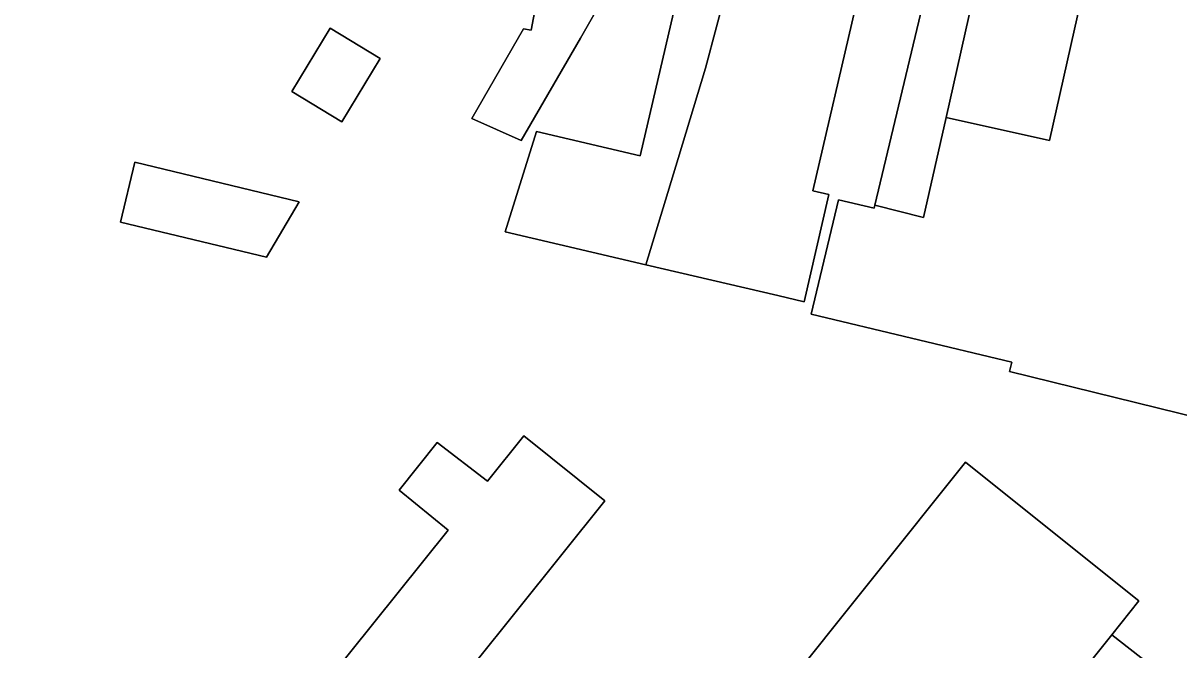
# Model space of a CAD drawing. Extents: x 159888 to 160761, y 384031 to 384750.
# Drawn here: x 160256.7 to 160311.1, y 384420.2 to 384449.7 of the extents above; entities that cross this region are included whole.
import ezdxf

# ---------------------------------------------------------------- set-up
doc = ezdxf.new("R2010")
doc.units = 0
for name, color, linetype in [('IMGEO_Erf', 7, 'Continuous'), ('IMGEO_Pand', 7, 'Continuous'), ('IMGEO_Voetpad_open', 7, 'Continuous')]:
    doc.layers.add(name, color=color, linetype=linetype)

msp = doc.modelspace()

# ---------------------------------------------------------------- linework, layer by layer
at = {"layer": 'IMGEO_Erf'}
for points in [[(160295.87, 384450.381), (160293.867, 384441.801), (160294.621, 384441.627), (160293.458, 384436.58), (160292.227, 384436.867), (160286.008, 384438.319), (160279.38, 384439.867), (160280.848, 384444.592), (160285.73, 384443.452), (160288.124, 384453.699)], [(160324.076, 384428.151), (160303.139, 384433.295), (160303.247, 384433.733), (160293.798, 384435.989), (160295.086, 384441.385), (160296.764, 384440.984), (160296.797, 384441.121), (160299.123, 384450.862)], [(160283.553, 384450.092), (160282.921, 384448.999), (160280.133, 384444.172), (160277.801, 384445.207), (160280.237, 384449.424), (160280.601, 384449.366), (160280.822, 384450.525)], [(160263.825, 384409.786), (160276.686, 384425.818), (160274.378, 384427.7), (160276.166, 384429.952), (160278.536, 384428.125), (160280.249, 384430.26), (160284.068, 384427.196), (160263.423, 384401.459)], [(160292.235, 384417.992), (160301.062, 384429.026), (160305.325, 384425.616), (160309.229, 384422.492), (160307.955, 384420.899), (160335.895, 384399.076), (160352.713, 384420.21), (160352.528, 384420.254), (160347.196, 384421.526), (160346.216, 384417.691)]]:
    msp.add_lwpolyline(points, dxfattribs=at)
for points in [[(160269.326, 384446.475), (160271.126, 384449.456), (160273.481, 384448.034), (160271.682, 384445.053)], [(160261.244, 384440.326), (160261.924, 384443.152), (160269.667, 384441.288), (160268.123, 384438.67)]]:
    msp.add_lwpolyline(points, close=True, dxfattribs=at)
at = {"layer": 'IMGEO_Pand'}
for points in [[(160292.435, 384461.224), (160287.563, 384462.407), (160286.408, 384457.571), (160285.639, 384454.28), (160288.124, 384453.699), (160285.73, 384443.452), (160280.848, 384444.592), (160279.38, 384439.867), (160286.008, 384438.319), (160287.524, 384443.321), (160288.815, 384447.582)], [(160295.87, 384450.381), (160295.674, 384451.94), (160296.422, 384455.14), (160297.597, 384459.97), (160292.435, 384461.224), (160288.815, 384447.582), (160287.524, 384443.321), (160286.008, 384438.319), (160292.227, 384436.867), (160293.458, 384436.58), (160294.621, 384441.627), (160293.867, 384441.801)], [(160303.154, 384458.637), (160298.67, 384459.715), (160297.495, 384454.874), (160296.676, 384451.446), (160299.123, 384450.862), (160296.797, 384441.121), (160299.093, 384440.541), (160300.153, 384445.262)], [(160308.014, 384457.469), (160303.154, 384458.637), (160300.153, 384445.262), (160305.029, 384444.168)], [(160327.398, 384444.569), (160318.547, 384446.811), (160320.454, 384454.849), (160320.372, 384454.868), (160320.317, 384454.624), (160308.654, 384457.315), (160308.014, 384457.469), (160305.029, 384444.168), (160300.153, 384445.262), (160299.093, 384440.541), (160296.797, 384441.121), (160296.764, 384440.984), (160295.086, 384441.385), (160293.798, 384435.989), (160303.247, 384433.733), (160303.139, 384433.295), (160324.076, 384428.151), (160326.814, 384439.294), (160326.215, 384439.432)], [(160283.553, 384450.092), (160280.822, 384450.525), (160280.601, 384449.366), (160280.237, 384449.424), (160277.801, 384445.207), (160280.133, 384444.172), (160282.921, 384448.999)], [(160269.326, 384446.475), (160271.682, 384445.053), (160273.481, 384448.034), (160271.126, 384449.456)], [(160261.244, 384440.326), (160268.123, 384438.67), (160269.667, 384441.288), (160261.924, 384443.152)], [(160292.235, 384417.992), (160300.402, 384411.459), (160307.955, 384420.899), (160309.229, 384422.492), (160305.325, 384425.616), (160301.062, 384429.026)]]:
    msp.add_lwpolyline(points, close=True, dxfattribs=at)
msp.add_lwpolyline([(160263.423, 384401.459), (160284.068, 384427.196), (160280.249, 384430.26), (160278.536, 384428.125), (160276.166, 384429.952), (160274.378, 384427.7), (160276.686, 384425.818), (160263.825, 384409.786)], dxfattribs=at)
at = {"layer": 'IMGEO_Voetpad_open'}
msp.add_lwpolyline([(160340.54, 384395.48), (160338.468, 384397.105), (160335.895, 384399.076), (160307.955, 384420.899), (160300.402, 384411.459), (160291.575, 384400.426), (160282.747, 384389.392), (160273.92, 384378.359), (160267.058, 384369.901), (160260.735, 384364.486), (160259.602, 384363.534), (160261.313, 384361.982), (160256.658, 384356.833), (160258.945, 384353.29), (160260.04, 384354.657), (160262.944, 384358.346), (160266.78, 384363.051), (160279.413, 384378.913)], dxfattribs=at)

doc.saveas('drawing.dxf')
